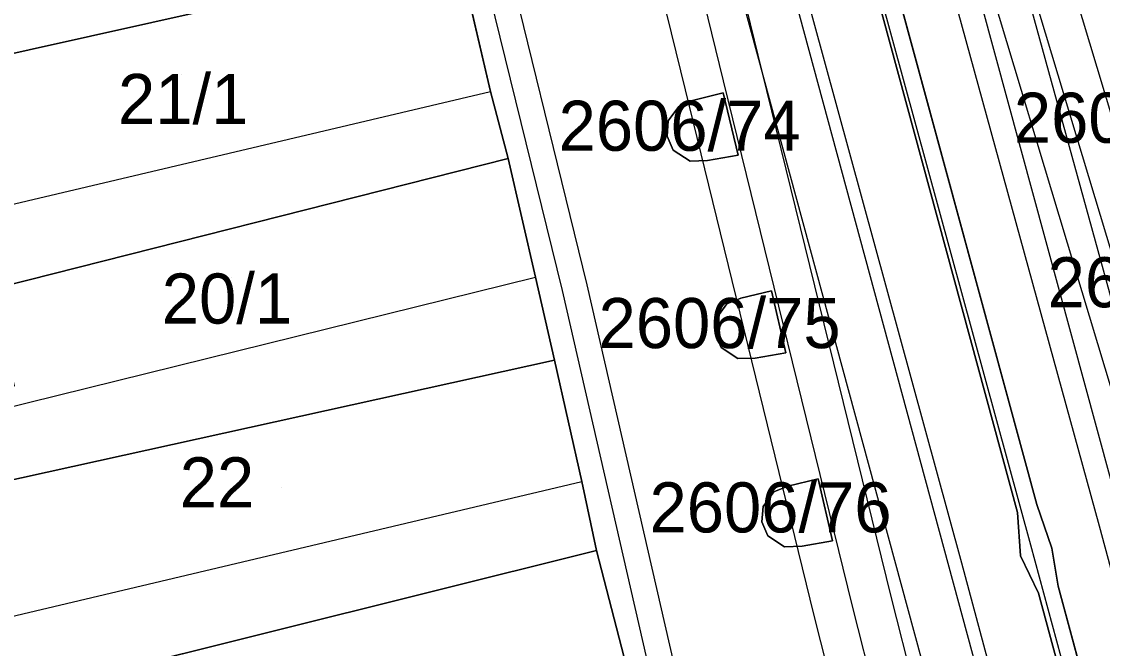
# Model space of a CAD drawing. Extents: x -263423 to -261326, y -1240067 to -1237864.
# Drawn here: x -262956.67 to -262913.52, y -1239119.96 to -1239094.93 of the extents above; entities that cross this region are included whole.
import ezdxf

# ---------------------------------------------------------------- set-up
doc = ezdxf.new("R2010")
doc.units = 0
for name, color, linetype in [('body_kn', 7, 'Continuous'), ('kladpar_druhypozemkov', 7, 'Continuous'), ('kladpar_hranice', 7, 'Continuous'), ('kladpar_parcelnecisla', 7, 'Continuous'), ('kladpar_plochy', 7, 'Continuous'), ('tarchy_linie', 7, 'Continuous'), ('zappar_hrandruhpozemk', 7, 'Continuous')]:
    doc.layers.add(name, color=color, linetype=linetype)

msp = doc.modelspace()

# ---------------------------------------------------------------- linework, layer by layer
at = {"layer": 'body_kn'}
for p, q in [((-262927.11, -1239096.92), (-262927.11, -1239096.92)), ((-262928.64, -1239097.29), (-262928.64, -1239097.29)), ((-262937.95, -1239097.72), (-262937.95, -1239097.72)), ((-262930.17, -1239097.66), (-262930.17, -1239097.66)), ((-262928.66, -1239097.78), (-262928.66, -1239097.78)), ((-262929.88, -1239098.08), (-262929.88, -1239098.08)), ((-262930.43, -1239098.32), (-262930.43, -1239098.32)), ((-262930.85, -1239098.9), (-262930.85, -1239098.9)), ((-262930.9, -1239099.51), (-262930.9, -1239099.51)), ((-262937.25, -1239100.4), (-262937.25, -1239100.4)), ((-262930.65, -1239100.07), (-262930.65, -1239100.07)), ((-262928.06, -1239100.26), (-262928.06, -1239100.26)), ((-262928.06, -1239100.26), (-262928.06, -1239100.26)), ((-262929.98, -1239100.5), (-262929.98, -1239100.5)), ((-262929.28, -1239100.48), (-262929.28, -1239100.48)), ((-262936.15, -1239105.13), (-262936.15, -1239105.13)), ((-262934.11, -1239105.44), (-262934.11, -1239105.44)), ((-262935.08, -1239105.67), (-262935.08, -1239105.67)), ((-262927.95, -1239105.97), (-262927.95, -1239105.97)), ((-262926.73, -1239105.68), (-262926.73, -1239105.68)), ((-262928.51, -1239106.2), (-262928.51, -1239106.2)), ((-262928.93, -1239106.78), (-262928.93, -1239106.78)), ((-262928.98, -1239107.39), (-262928.98, -1239107.39)), ((-262928.74, -1239107.95), (-262928.74, -1239107.95)), ((-262926.16, -1239108.16), (-262926.16, -1239108.16)), ((-262926.16, -1239108.16), (-262926.16, -1239108.16)), ((-262935.4, -1239108.45), (-262935.4, -1239108.45)), ((-262928.07, -1239108.39), (-262928.07, -1239108.39)), ((-262927.38, -1239108.37), (-262927.38, -1239108.37)), ((-262934.3, -1239113.3), (-262934.3, -1239113.3)), ((-262924.86, -1239113.19), (-262924.86, -1239113.19)), ((-262926.64, -1239113.71), (-262926.64, -1239113.71)), ((-262926.08, -1239113.48), (-262926.08, -1239113.48)), ((-262916.13, -1239114.22), (-262916.13, -1239114.22)), ((-262927.06, -1239114.29), (-262927.06, -1239114.29)), ((-262916.91, -1239114.53), (-262916.91, -1239114.53)), ((-262927.12, -1239114.9), (-262927.12, -1239114.9)), ((-262913.63, -1239115.08), (-262913.63, -1239115.08)), ((-262926.88, -1239115.46), (-262926.88, -1239115.46)), ((-262926.21, -1239115.9), (-262926.21, -1239115.9)), ((-262925.51, -1239115.88), (-262925.51, -1239115.88)), ((-262924.29, -1239115.67), (-262924.29, -1239115.67)), ((-262924.29, -1239115.67), (-262924.29, -1239115.67)), ((-262916.38, -1239115.82), (-262916.38, -1239115.82)), ((-262915.54, -1239115.96), (-262915.54, -1239115.96)), ((-262933.72, -1239116.05), (-262933.72, -1239116.05)), ((-262916.78, -1239116.26), (-262916.78, -1239116.26)), ((-262919.13, -1239116.56), (-262919.13, -1239116.56)), ((-262915.28, -1239117.47), (-262915.28, -1239117.47)), ((-262921.96, -1239117.89), (-262921.96, -1239117.89)), ((-262916.07, -1239117.75), (-262916.07, -1239117.75)), ((-262923.49, -1239118.27), (-262923.49, -1239118.27)), ((-262925.02, -1239118.65), (-262925.02, -1239118.65))]:
    msp.add_line(p, q, dxfattribs=at)
at = {"layer": 'kladpar_druhypozemkov'}
for p, q in [((-262950.3, -1239097.03), (-262950.3, -1239097.03)), ((-262929.73, -1239099.11), (-262929.73, -1239099.11)), ((-262948.3, -1239105.13), (-262948.3, -1239105.13)), ((-262927.64, -1239107.27), (-262927.64, -1239107.27)), ((-262946.3, -1239113.53), (-262946.3, -1239113.53)), ((-262925.77, -1239114.61), (-262925.77, -1239114.61))]:
    msp.add_line(p, q, dxfattribs=at)
at = {"layer": 'kladpar_hranice'}
for points in [[(-262893.7, -1239198.54), (-262894.26, -1239197.51), (-262894.85, -1239196.01), (-262897, -1239188.23), (-262908.38, -1239146.15), (-262916.07, -1239117.75), (-262916.78, -1239116.26), (-262916.91, -1239114.53), (-262935.33, -1239046.71)], [(-262935.33, -1239046.71), (-262916.91, -1239114.53), (-262916.78, -1239116.26), (-262916.07, -1239117.75), (-262908.38, -1239146.15), (-262897, -1239188.23), (-262894.85, -1239196.01), (-262894.26, -1239197.51), (-262893.7, -1239198.54)], [(-262934.53, -1239046.57), (-262916.13, -1239114.22), (-262915.54, -1239115.96), (-262915.28, -1239117.47), (-262907.62, -1239145.83), (-262896.2, -1239187.94), (-262894.08, -1239195.84), (-262893.54, -1239197.19), (-262892.9, -1239198.44)], [(-262916.13, -1239114.22), (-262934.53, -1239046.57)], [(-262979.72, -1239095.58), (-262981.3, -1239089.53), (-262963.88, -1239084.95), (-262942.41, -1239078.11), (-262941.14, -1239083.86), (-262940.56, -1239086.41), (-262939.23, -1239092.23), (-262961.29, -1239097.15), (-262977.82, -1239102.47), (-262979.72, -1239095.58)], [(-262959.58, -1239105.64), (-262959.9, -1239102.9), (-262959.97, -1239102.34), (-262968.47, -1239104.39), (-262970.42, -1239104.86), (-262978.53, -1239107.3), (-262979.6, -1239103.34), (-262979.84, -1239103.4), (-262979.94, -1239103.02), (-262979.13, -1239102.81), (-262977.82, -1239102.47), (-262961.29, -1239097.15), (-262939.23, -1239092.23), (-262937.95, -1239097.72), (-262937.25, -1239100.4), (-262958.49, -1239105.77), (-262959.46, -1239106.02), (-262959.58, -1239105.64)], [(-262912.6, -1239203.25), (-262914.05, -1239196.92), (-262914.57, -1239194.5), (-262915.79, -1239189.13), (-262917.05, -1239183.26), (-262917.57, -1239180.71), (-262918.78, -1239175.09), (-262920.94, -1239166.59), (-262921.64, -1239163.91), (-262926.32, -1239145.76), (-262928.48, -1239137.26), (-262929, -1239134.96), (-262930.4, -1239129.4), (-262932.03, -1239122.76), (-262932.61, -1239120.33), (-262933.72, -1239116.05), (-262934.3, -1239113.3), (-262935.4, -1239108.45), (-262936.15, -1239105.13), (-262937.25, -1239100.4), (-262937.95, -1239097.72), (-262939.23, -1239092.23)], [(-262928.06, -1239100.26), (-262929.28, -1239100.48), (-262929.98, -1239100.5), (-262930.65, -1239100.07), (-262930.9, -1239099.51), (-262930.85, -1239098.9), (-262930.43, -1239098.32), (-262929.88, -1239098.08), (-262928.66, -1239097.78), (-262928.06, -1239100.26)], [(-262929.28, -1239100.48), (-262928.06, -1239100.26), (-262928.66, -1239097.78), (-262929.88, -1239098.08), (-262930.43, -1239098.32), (-262930.85, -1239098.9), (-262930.9, -1239099.51), (-262930.65, -1239100.07), (-262929.98, -1239100.5), (-262929.28, -1239100.48)], [(-262958.49, -1239105.77), (-262937.25, -1239100.4), (-262936.15, -1239105.13), (-262935.4, -1239108.45), (-262957.72, -1239113.37), (-262958.35, -1239110.62), (-262958.59, -1239109.87), (-262956.96, -1239109.47), (-262957.75, -1239106.3), (-262958.32, -1239106.45), (-262958.49, -1239105.77)], [(-262926.16, -1239108.16), (-262927.38, -1239108.37), (-262928.07, -1239108.39), (-262928.74, -1239107.95), (-262928.98, -1239107.39), (-262928.93, -1239106.78), (-262928.51, -1239106.2), (-262927.95, -1239105.97), (-262926.73, -1239105.68), (-262926.16, -1239108.16)], [(-262927.38, -1239108.37), (-262926.16, -1239108.16), (-262926.73, -1239105.68), (-262927.95, -1239105.97), (-262928.51, -1239106.2), (-262928.93, -1239106.78), (-262928.98, -1239107.39), (-262928.74, -1239107.95), (-262928.07, -1239108.39), (-262927.38, -1239108.37)], [(-262957.72, -1239113.37), (-262935.4, -1239108.45), (-262934.3, -1239113.3), (-262933.72, -1239116.05), (-262960.2, -1239122.65), (-263006.02, -1239134.24), (-263006.4, -1239134.36), (-263015.34, -1239136.77), (-263017.83, -1239128.83), (-263015.85, -1239128.11), (-263010.47, -1239126.13), (-263008.94, -1239125.66), (-263003, -1239124.07), (-263001.78, -1239123.79), (-263001.73, -1239123.78), (-262994.81, -1239122.14), (-262957.72, -1239113.37)], [(-262924.29, -1239115.67), (-262925.51, -1239115.88), (-262926.21, -1239115.9), (-262926.88, -1239115.46), (-262927.12, -1239114.9), (-262927.06, -1239114.29), (-262926.64, -1239113.71), (-262926.08, -1239113.48), (-262924.86, -1239113.19), (-262924.29, -1239115.67)], [(-262925.51, -1239115.88), (-262924.29, -1239115.67), (-262924.86, -1239113.19), (-262926.08, -1239113.48), (-262926.64, -1239113.71), (-262927.06, -1239114.29), (-262927.12, -1239114.9), (-262926.88, -1239115.46), (-262926.21, -1239115.9), (-262925.51, -1239115.88)], [(-262892.9, -1239198.44), (-262893.54, -1239197.19), (-262894.08, -1239195.84), (-262896.2, -1239187.94), (-262907.62, -1239145.83), (-262915.28, -1239117.47), (-262915.54, -1239115.96), (-262916.13, -1239114.22)], [(-263006.4, -1239134.36), (-263006.02, -1239134.24), (-262960.2, -1239122.65), (-262933.72, -1239116.05), (-262932.61, -1239120.33), (-262932.03, -1239122.76), (-262930.4, -1239129.4), (-262956.38, -1239136.52), (-262988.68, -1239145.29), (-262987.51, -1239149.57), (-262995.74, -1239151.62), (-263001.35, -1239153.02), (-263012.77, -1239155.76), (-263017.32, -1239137.3), (-263015.34, -1239136.77), (-263006.4, -1239134.36)]]:
    msp.add_lwpolyline(points, dxfattribs=at)
at = {"layer": 'kladpar_plochy'}
for p, q in [((-262935.33, -1239046.71), (-262916.91, -1239114.53)), ((-262916.13, -1239114.22), (-262934.53, -1239046.57)), ((-262937.95, -1239097.72), (-262939.23, -1239092.23)), ((-262937.25, -1239100.4), (-262937.95, -1239097.72)), ((-262928.66, -1239097.78), (-262929.88, -1239098.08)), ((-262928.06, -1239100.26), (-262928.66, -1239097.78)), ((-262929.88, -1239098.08), (-262930.43, -1239098.32)), ((-262930.43, -1239098.32), (-262930.85, -1239098.9)), ((-262930.85, -1239098.9), (-262930.9, -1239099.51)), ((-262930.9, -1239099.51), (-262930.65, -1239100.07)), ((-262936.15, -1239105.13), (-262937.25, -1239100.4)), ((-262930.65, -1239100.07), (-262929.98, -1239100.5)), ((-262929.28, -1239100.48), (-262928.06, -1239100.26)), ((-262929.98, -1239100.5), (-262929.28, -1239100.48)), ((-262935.4, -1239108.45), (-262936.15, -1239105.13)), ((-262927.95, -1239105.97), (-262928.51, -1239106.2)), ((-262926.73, -1239105.68), (-262927.95, -1239105.97)), ((-262926.16, -1239108.16), (-262926.73, -1239105.68)), ((-262928.51, -1239106.2), (-262928.93, -1239106.78)), ((-262928.93, -1239106.78), (-262928.98, -1239107.39)), ((-262928.98, -1239107.39), (-262928.74, -1239107.95)), ((-262928.74, -1239107.95), (-262928.07, -1239108.39)), ((-262927.38, -1239108.37), (-262926.16, -1239108.16)), ((-262934.3, -1239113.3), (-262935.4, -1239108.45)), ((-262928.07, -1239108.39), (-262927.38, -1239108.37)), ((-262933.72, -1239116.05), (-262934.3, -1239113.3)), ((-262924.86, -1239113.19), (-262926.08, -1239113.48)), ((-262924.29, -1239115.67), (-262924.86, -1239113.19)), ((-262926.64, -1239113.71), (-262927.06, -1239114.29)), ((-262926.08, -1239113.48), (-262926.64, -1239113.71)), ((-262915.54, -1239115.96), (-262916.13, -1239114.22)), ((-262927.06, -1239114.29), (-262927.12, -1239114.9)), ((-262916.91, -1239114.53), (-262916.78, -1239116.26)), ((-262927.12, -1239114.9), (-262926.88, -1239115.46)), ((-262926.88, -1239115.46), (-262926.21, -1239115.9)), ((-262926.21, -1239115.9), (-262925.51, -1239115.88)), ((-262925.51, -1239115.88), (-262924.29, -1239115.67)), ((-262915.28, -1239117.47), (-262915.54, -1239115.96)), ((-262932.61, -1239120.33), (-262933.72, -1239116.05)), ((-262916.78, -1239116.26), (-262916.07, -1239117.75)), ((-262907.62, -1239145.83), (-262915.28, -1239117.47)), ((-262916.07, -1239117.75), (-262908.38, -1239146.15))]:
    msp.add_line(p, q, dxfattribs=at)
for points in [[(-262893.7, -1239198.54), (-262894.26, -1239197.51), (-262894.85, -1239196.01), (-262897, -1239188.23), (-262908.38, -1239146.15), (-262916.07, -1239117.75), (-262916.78, -1239116.26), (-262916.91, -1239114.53), (-262935.33, -1239046.71)], [(-262934.53, -1239046.57), (-262916.13, -1239114.22), (-262915.54, -1239115.96), (-262915.28, -1239117.47), (-262907.62, -1239145.83), (-262896.2, -1239187.94), (-262894.08, -1239195.84), (-262893.54, -1239197.19), (-262892.9, -1239198.44)]]:
    msp.add_lwpolyline(points, dxfattribs=at)
for points in [[(-262979.72, -1239095.58), (-262981.3, -1239089.53), (-262963.88, -1239084.95), (-262942.41, -1239078.11), (-262941.14, -1239083.86), (-262940.56, -1239086.41), (-262939.23, -1239092.23), (-262961.29, -1239097.15), (-262977.82, -1239102.47)], [(-262959.58, -1239105.64), (-262959.9, -1239102.9), (-262959.97, -1239102.34), (-262968.47, -1239104.39), (-262970.42, -1239104.86), (-262978.53, -1239107.3), (-262979.6, -1239103.34), (-262979.84, -1239103.4), (-262979.94, -1239103.02), (-262979.13, -1239102.81), (-262977.82, -1239102.47), (-262961.29, -1239097.15), (-262939.23, -1239092.23), (-262937.95, -1239097.72), (-262937.25, -1239100.4), (-262958.49, -1239105.77), (-262959.46, -1239106.02)], [(-262928.06, -1239100.26), (-262929.28, -1239100.48), (-262929.98, -1239100.5), (-262930.65, -1239100.07), (-262930.9, -1239099.51), (-262930.85, -1239098.9), (-262930.43, -1239098.32), (-262929.88, -1239098.08), (-262928.66, -1239097.78)], [(-262958.49, -1239105.77), (-262937.25, -1239100.4), (-262936.15, -1239105.13), (-262935.4, -1239108.45), (-262957.72, -1239113.37), (-262958.35, -1239110.62), (-262958.59, -1239109.87), (-262956.96, -1239109.47), (-262957.75, -1239106.3), (-262958.32, -1239106.45)], [(-262926.16, -1239108.16), (-262927.38, -1239108.37), (-262928.07, -1239108.39), (-262928.74, -1239107.95), (-262928.98, -1239107.39), (-262928.93, -1239106.78), (-262928.51, -1239106.2), (-262927.95, -1239105.97), (-262926.73, -1239105.68)], [(-262957.72, -1239113.37), (-262935.4, -1239108.45), (-262934.3, -1239113.3), (-262933.72, -1239116.05), (-262960.2, -1239122.65), (-263006.02, -1239134.24), (-263006.4, -1239134.36), (-263015.34, -1239136.77), (-263017.83, -1239128.83), (-263015.85, -1239128.11), (-263010.47, -1239126.13), (-263008.94, -1239125.66), (-263003, -1239124.07), (-263001.78, -1239123.79), (-263001.73, -1239123.78), (-262994.81, -1239122.14)], [(-262924.29, -1239115.67), (-262925.51, -1239115.88), (-262926.21, -1239115.9), (-262926.88, -1239115.46), (-262927.12, -1239114.9), (-262927.06, -1239114.29), (-262926.64, -1239113.71), (-262926.08, -1239113.48), (-262924.86, -1239113.19)], [(-263006.4, -1239134.36), (-263006.02, -1239134.24), (-262960.2, -1239122.65), (-262933.72, -1239116.05), (-262932.61, -1239120.33), (-262932.03, -1239122.76), (-262930.4, -1239129.4), (-262956.38, -1239136.52), (-262988.68, -1239145.29), (-262987.51, -1239149.57), (-262995.74, -1239151.62), (-263001.35, -1239153.02), (-263012.77, -1239155.76), (-263017.32, -1239137.3), (-263015.34, -1239136.77)]]:
    msp.add_lwpolyline(points, close=True, dxfattribs=at)
at = {"layer": 'tarchy_linie'}
for points in [[(-263002.97, -1238844.59), (-262980.25, -1238906.63), (-262945.58, -1239009.09), (-262938.29, -1239035.86), (-262916.38, -1239115.82), (-262894.12, -1239198.57), (-262876.1, -1239267.26), (-262891.06, -1239270.91), (-262884.2, -1239310.37), (-262877, -1239350.49), (-262869.73, -1239390.34), (-262861.27, -1239427.46), (-262857.92, -1239442.13), (-262856.51, -1239448.31), (-262843.28, -1239506.14), (-262818.17, -1239595.69)], [(-262939.39, -1239021.15), (-262934.2, -1239037.72), (-262927.16, -1239063.69), (-262920.98, -1239083.65), (-262911.91, -1239113.75), (-262904.59, -1239137.31), (-262894.43, -1239170.66), (-262879.54, -1239218.96), (-262874.31, -1239236.62), (-262867.48, -1239260.06), (-262865.11, -1239267.42), (-262873.73, -1239264.88), (-262891.31, -1239197.83), (-262913.63, -1239115.08), (-262935.59, -1239035.12), (-262939.39, -1239021.15)], [(-262931.57, -1239078.69), (-262927.11, -1239096.92), (-262921.96, -1239117.89), (-262918.29, -1239132.37), (-262910.23, -1239164.23), (-262903.15, -1239192.92), (-262896.96, -1239218.17), (-262893.46, -1239232.55), (-262888.28, -1239253.85), (-262887.41, -1239260.33), (-262887.33, -1239268.2), (-262879.36, -1239266.25), (-262896.93, -1239199.31), (-262919.13, -1239116.56), (-262940.99, -1239036.6)], [(-262868.1, -1239408.65), (-262872.01, -1239389.76), (-262878.89, -1239354.27), (-262886.38, -1239314.4), (-262887.47, -1239307.93), (-262888.71, -1239296.45), (-262889.24, -1239277.55), (-262888.89, -1239269.8), (-262888.98, -1239260.44), (-262889.83, -1239254.14), (-262894.99, -1239232.92), (-262898.49, -1239218.54), (-262904.68, -1239193.3), (-262911.76, -1239164.61), (-262919.82, -1239132.76), (-262923.49, -1239118.27), (-262928.64, -1239097.29), (-262933.1, -1239079.06)], [(-262869.63, -1239409.04), (-262873.55, -1239390.07), (-262880.44, -1239354.57), (-262887.93, -1239314.68), (-262889.03, -1239308.15), (-262890.28, -1239296.56), (-262890.67, -1239282.8), (-262892.97, -1239269.57), (-262890.47, -1239268.97), (-262890.55, -1239260.55), (-262891.38, -1239254.43), (-262896.52, -1239233.29), (-262900.02, -1239218.91), (-262906.21, -1239193.68), (-262913.29, -1239164.99), (-262921.35, -1239133.15), (-262925.02, -1239118.65), (-262930.17, -1239097.66), (-262934.63, -1239079.43)], [(-262917.96, -1239082.73), (-262908.89, -1239112.83), (-262901.57, -1239136.39), (-262891.41, -1239169.74), (-262881.41, -1239202.19)], [(-262919.47, -1239083.19), (-262910.4, -1239113.29), (-262903.08, -1239136.85), (-262892.92, -1239170.2), (-262878.03, -1239218.5), (-262872.8, -1239236.18), (-262865.97, -1239259.6), (-262862.37, -1239270.8), (-262860.78, -1239275.15), (-262855.16, -1239281.3), (-262847.42, -1239296.93), (-262841.21, -1239314.37), (-262837.3, -1239325.72), (-262833.82, -1239334.62), (-262823.57, -1239363.35), (-262812.24, -1239393.87)], [(-262937.82, -1239090.28), (-262934.11, -1239105.44), (-262930.29, -1239122.1), (-262927.98, -1239130.63), (-262926.62, -1239136.67), (-262923.17, -1239150.2), (-262920.07, -1239162.97), (-262918.4, -1239169.66), (-262918.18, -1239170.42), (-262915.33, -1239182.47), (-262912.78, -1239193.36), (-262909.75, -1239208.74)], [(-262910.73, -1239208.94), (-262913.76, -1239193.57), (-262916.31, -1239182.7), (-262919.14, -1239170.68), (-262919.36, -1239169.92), (-262921.04, -1239163.21), (-262924.14, -1239150.44), (-262927.6, -1239136.9), (-262928.95, -1239130.87), (-262931.26, -1239122.34), (-262935.08, -1239105.67), (-262938.8, -1239090.51)], [(-262912.6, -1239203.25), (-262914.05, -1239196.92), (-262914.57, -1239194.5), (-262915.79, -1239189.13), (-262917.05, -1239183.26), (-262917.57, -1239180.71), (-262918.78, -1239175.09), (-262920.94, -1239166.59), (-262921.64, -1239163.91), (-262926.32, -1239145.76), (-262928.48, -1239137.26), (-262929, -1239134.96), (-262930.4, -1239129.4), (-262932.03, -1239122.76), (-262932.61, -1239120.33), (-262933.72, -1239116.05), (-262934.3, -1239113.3), (-262935.4, -1239108.45), (-262936.15, -1239105.13), (-262937.25, -1239100.4), (-262937.95, -1239097.72), (-262939.23, -1239092.23)]]:
    msp.add_lwpolyline(points, dxfattribs=at)
at = {"layer": 'zappar_hrandruhpozemk'}
for p, q in [((-262959.9, -1239102.9), (-262937.95, -1239097.72)), ((-262958.35, -1239110.62), (-262936.15, -1239105.13)), ((-262960.9, -1239119.59), (-262934.3, -1239113.3))]:
    msp.add_line(p, q, dxfattribs=at)
for points in [[(-262937.97, -1239016.31), (-262934.66, -1239027.99), (-262902.52, -1239144.64), (-262891.29, -1239186.07), (-262888.2, -1239197.19), (-262878.19, -1239233.56), (-262876.42, -1239236.1)], [(-262936.28, -1239028.36), (-262904.5, -1239145.15), (-262893.25, -1239186.79)], [(-262945.17, -1239030.42), (-262913.41, -1239147.43), (-262901.75, -1239190.68)], [(-262943.09, -1239030.18), (-262911.48, -1239146.86), (-262899.73, -1239190.15)]]:
    msp.add_lwpolyline(points, dxfattribs=at)

# ---------------------------------------------------------------- texts
at = {"layer": 'kladpar_parcelnecisla'}
for s, p in [('21/1', (-262952.826, -1239099.02)), ('2606/47', (-262917.052, -1239099.77)), ('2606/74', (-262935.232, -1239100.09)), ('2606/48', (-262915.703, -1239106.34)), ('20/1', (-262951.077, -1239106.99)), ('2606/75', (-262933.637, -1239107.97)), ('22', (-262950.361, -1239114.33)), ('2606/76', (-262931.602, -1239115.33))]:
    msp.add_text(s, height=2, dxfattribs=at).set_placement(p)

doc.saveas('drawing.dxf')
